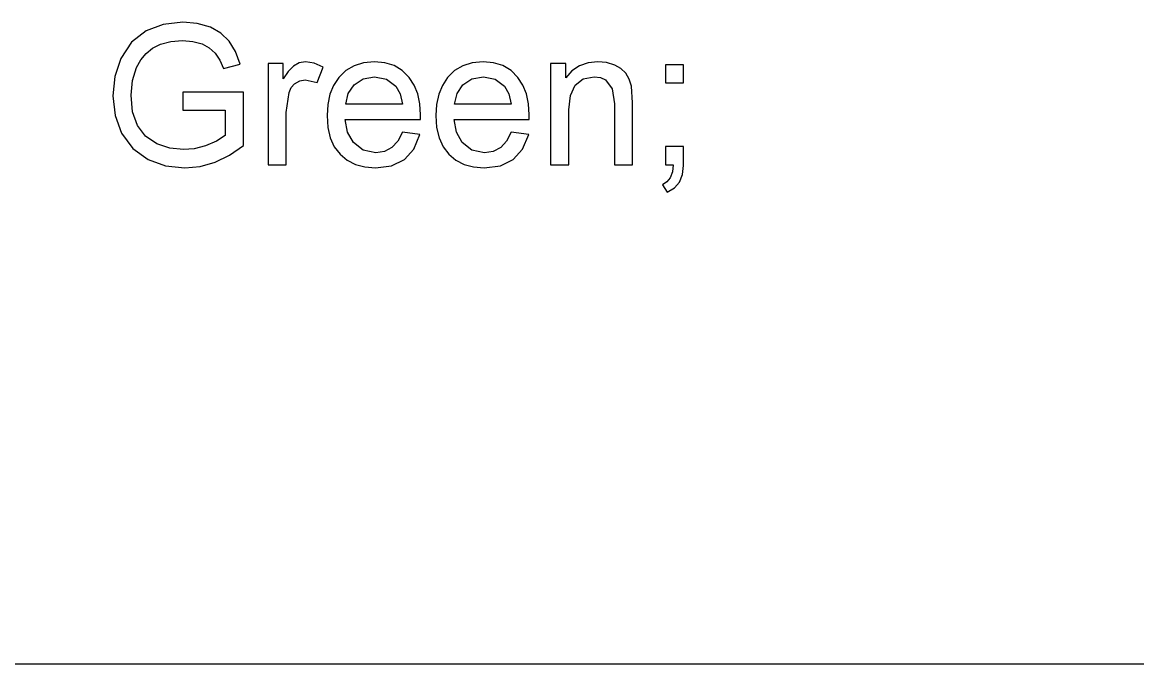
# Model space of a CAD drawing. Extents: x 1001568 to 1002149, y 1840825 to 1841423.
# Drawn here: x 1001898.312 to 1001900.917, y 1840981.469 to 1840982.969 of the extents above; entities that cross this region are included whole.
import ezdxf

# ---------------------------------------------------------------- set-up
doc = ezdxf.new("R2010")
doc.units = 0
doc.layers.add('R_No Plot', color=7, linetype='Continuous')
doc.layers.add('SIGNS', color=7, linetype='Continuous')

msp = doc.modelspace()

# ---------------------------------------------------------------- linework, layer by layer
at = {"layer": 'R_No Plot'}
msp.add_line((1001890.6501, 1840981.4691), (1001982.1327, 1840981.4691), dxfattribs=at)
at = {"layer": 'SIGNS'}
for points in [[(1001898.6866, 1840982.7634), (1001898.7859, 1840982.7634), (1001898.7859, 1840982.7043), (1001898.7657, 1840982.6907), (1001898.7401, 1840982.6801), (1001898.7135, 1840982.6733), (1001898.6885, 1840982.6712), (1001898.6564, 1840982.6748), (1001898.6261, 1840982.6851), (1001898.5996, 1840982.7028), (1001898.5808, 1840982.7277), (1001898.5696, 1840982.7598), (1001898.566, 1840982.799), (1001898.5692, 1840982.8327), (1001898.5787, 1840982.863), (1001898.5884, 1840982.8809), (1001898.6011, 1840982.8961), (1001898.6164, 1840982.9082), (1001898.6346, 1840982.9177), (1001898.6587, 1840982.9243), (1001898.6864, 1840982.9265), (1001898.7101, 1840982.9244), (1001898.7318, 1840982.9185), (1001898.7483, 1840982.9095), (1001898.7623, 1840982.897), (1001898.7734, 1840982.8806), (1001898.7818, 1840982.8607), (1001898.8211, 1840982.8715), (1001898.8103, 1840982.901), (1001898.7951, 1840982.9252), (1001898.7754, 1840982.9439), (1001898.7513, 1840982.9575), (1001898.7207, 1840982.9661), (1001898.6873, 1840982.9691), (1001898.6412, 1840982.964), (1001898.6009, 1840982.9489), (1001898.5669, 1840982.9223), (1001898.542, 1840982.8842), (1001898.528, 1840982.8426), (1001898.5235, 1840982.7973), (1001898.5285, 1840982.7508), (1001898.5438, 1840982.7095), (1001898.5697, 1840982.6739), (1001898.6058, 1840982.6479), (1001898.6463, 1840982.6335), (1001898.6919, 1840982.6287), (1001898.7275, 1840982.6319), (1001898.7622, 1840982.6418), (1001898.7958, 1840982.6582), (1001898.8284, 1840982.6812), (1001898.8284, 1840982.806), (1001898.6866, 1840982.806)], [(1001898.8861, 1840982.6358), (1001898.9286, 1840982.6358), (1001898.9286, 1840982.7584), (1001898.9352, 1840982.8048), (1001898.9405, 1840982.8164), (1001898.9483, 1840982.8253), (1001898.9601, 1840982.832), (1001898.9727, 1840982.8343), (1001899.0013, 1840982.8279), (1001899.0148, 1840982.8643), (1001898.9937, 1840982.8737), (1001898.9733, 1840982.8769), (1001898.9591, 1840982.8743), (1001898.9458, 1840982.8668), (1001898.9332, 1840982.8543), (1001898.9215, 1840982.8369), (1001898.9215, 1840982.8728), (1001898.8861, 1840982.8728)], [(1001899.5467, 1840982.6358), (1001899.5892, 1840982.6358), (1001899.5892, 1840982.7641), (1001899.5928, 1840982.7979), (1001899.604, 1840982.8221), (1001899.6227, 1840982.8365), (1001899.6488, 1840982.8414), (1001899.663, 1840982.8396), (1001899.6753, 1840982.8341), (1001899.6905, 1840982.8136), (1001899.6956, 1840982.7786), (1001899.6956, 1840982.6358), (1001899.7381, 1840982.6358), (1001899.7381, 1840982.7807), (1001899.7359, 1840982.8196), (1001899.7306, 1840982.8361), (1001899.7223, 1840982.85), (1001899.7109, 1840982.8609), (1001899.6965, 1840982.8691), (1001899.6774, 1840982.8749), (1001899.6573, 1840982.8769), (1001899.6342, 1840982.8743), (1001899.6139, 1840982.8673), (1001899.5965, 1840982.8554), (1001899.5821, 1840982.8391), (1001899.5821, 1840982.8728), (1001899.5467, 1840982.8728)], [(1001899.815, 1840982.8273), (1001899.8576, 1840982.8273), (1001899.8576, 1840982.8698), (1001899.815, 1840982.8698)], [(1001899.815, 1840982.6358), (1001899.8334, 1840982.6358), (1001899.8313, 1840982.6191), (1001899.8264, 1840982.6057), (1001899.8185, 1840982.5956), (1001899.8079, 1840982.5889), (1001899.8193, 1840982.572), (1001899.836, 1840982.5818), (1001899.8479, 1840982.5955), (1001899.8551, 1840982.6129), (1001899.8576, 1840982.6342), (1001899.8576, 1840982.6783), (1001899.815, 1840982.6783)]]:
    msp.add_lwpolyline(points, close=True, dxfattribs=at)
for points in [[(1001899.2001, 1840982.7121), (1001899.1895, 1840982.691), (1001899.1757, 1840982.6761), (1001899.1584, 1840982.6671), (1001899.1379, 1840982.6641), (1001899.1082, 1840982.67), (1001899.0855, 1840982.6877), (1001899.0722, 1840982.7118), (1001899.0666, 1840982.7421), (1001899.2424, 1840982.7421), (1001899.2426, 1840982.7529), (1001899.241, 1840982.7785), (1001899.2359, 1840982.8016), (1001899.2276, 1840982.8221), (1001899.216, 1840982.8403), (1001899.1999, 1840982.8563), (1001899.1811, 1840982.8677), (1001899.1593, 1840982.8745), (1001899.1348, 1840982.8769), (1001899.1094, 1840982.8745), (1001899.0871, 1840982.8676), (1001899.0677, 1840982.8561), (1001899.0513, 1840982.84), (1001899.0394, 1840982.8216), (1001899.0308, 1840982.8007), (1001899.0257, 1840982.7769), (1001899.0241, 1840982.7508), (1001899.0259, 1840982.7232), (1001899.0316, 1840982.699), (1001899.041, 1840982.6781), (1001899.0544, 1840982.6606), (1001899.0709, 1840982.6466), (1001899.0902, 1840982.6366), (1001899.1122, 1840982.6307), (1001899.137, 1840982.6287), (1001899.1749, 1840982.6336), (1001899.2049, 1840982.6482), (1001899.227, 1840982.6726), (1001899.2413, 1840982.7069), (1001899.2001, 1840982.7121)], [(1001899.4542, 1840982.7121), (1001899.4437, 1840982.691), (1001899.4299, 1840982.6761), (1001899.4126, 1840982.6671), (1001899.3921, 1840982.6641), (1001899.3624, 1840982.67), (1001899.3397, 1840982.6877), (1001899.3264, 1840982.7118), (1001899.3208, 1840982.7421), (1001899.4966, 1840982.7421), (1001899.4968, 1840982.7529), (1001899.4951, 1840982.7785), (1001899.4901, 1840982.8016), (1001899.4818, 1840982.8221), (1001899.4702, 1840982.8403), (1001899.4541, 1840982.8563), (1001899.4353, 1840982.8677), (1001899.4135, 1840982.8745), (1001899.389, 1840982.8769), (1001899.3636, 1840982.8745), (1001899.3413, 1840982.8676), (1001899.3219, 1840982.8561), (1001899.3055, 1840982.84), (1001899.2936, 1840982.8216), (1001899.285, 1840982.8007), (1001899.2799, 1840982.7769), (1001899.2783, 1840982.7508), (1001899.2801, 1840982.7232), (1001899.2858, 1840982.699), (1001899.2952, 1840982.6781), (1001899.3086, 1840982.6606), (1001899.3251, 1840982.6466), (1001899.3444, 1840982.6366), (1001899.3664, 1840982.6307), (1001899.3912, 1840982.6287), (1001899.4291, 1840982.6336), (1001899.4591, 1840982.6482), (1001899.4812, 1840982.6726), (1001899.4955, 1840982.7069), (1001899.4542, 1840982.7121)], [(1001899.0679, 1840982.7776), (1001899.0737, 1840982.8028), (1001899.0875, 1840982.823), (1001899.1086, 1840982.8369), (1001899.1352, 1840982.8414), (1001899.1629, 1840982.8359), (1001899.185, 1840982.8197), (1001899.195, 1840982.8021), (1001899.2002, 1840982.7776), (1001899.0679, 1840982.7776)], [(1001899.322, 1840982.7776), (1001899.3279, 1840982.8028), (1001899.3417, 1840982.823), (1001899.3628, 1840982.8369), (1001899.3894, 1840982.8414), (1001899.4171, 1840982.8359), (1001899.4392, 1840982.8197), (1001899.4492, 1840982.8021), (1001899.4544, 1840982.7776), (1001899.322, 1840982.7776)]]:
    msp.add_lwpolyline(points, dxfattribs=at)

doc.saveas('drawing.dxf')
